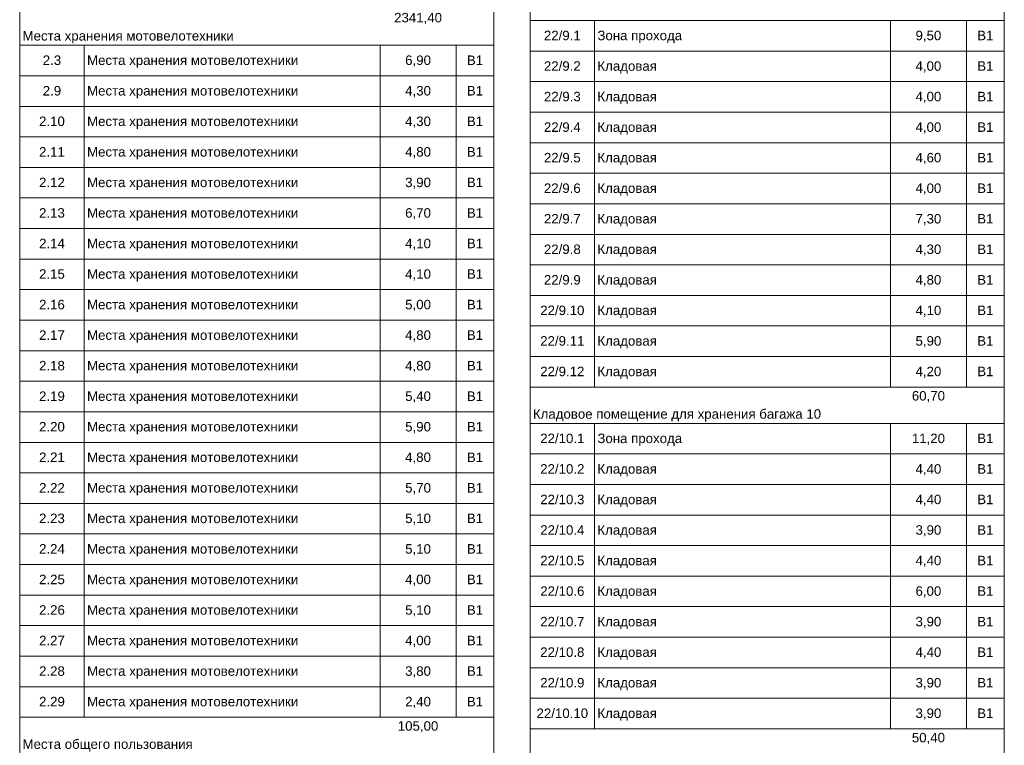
# Model space of a CAD drawing. Header units: millimetres. Extents: x -135639 to 224623, y -383017 to -59102.
# Tile 493 of 494: x 185959 to 211911, y -112795 to -93670. Entities that reach past the tile are written whole.
import ezdxf

# ---------------------------------------------------------------- set-up
doc = ezdxf.new("R2010")
doc.units = ezdxf.units.MM
doc.layers.add('A-010-M_LINE-T', color=7, linetype='Continuous', lineweight=18)
doc.layers.add('Z-000-P_SCHED', color=7, linetype='Continuous', lineweight=20)
doc.styles.add('Arial_5', font='arial.ttf', dxfattribs={"height": 2.5})

msp = doc.modelspace()

# ---------------------------------------------------------------- linework, layer by layer
at = {"layer": 'A-010-M_LINE-T', "lineweight": 20}
for p, q in [((185959, -77439), (185959, -132318)), ((198459, -77439), (198459, -132318)), ((199411, -77439), (199411, -132201)), ((211911, -77439), (211911, -132201)), ((201111, -93693), (199411, -93693)), ((208911, -93693), (201111, -93693)), ((201111, -93693), (201111, -94498)), ((210911, -93693), (208911, -93693)), ((208911, -93693), (208911, -94498)), ((211911, -93693), (210911, -93693)), ((210911, -93693), (210911, -94498)), ((211911, -93693), (211911, -93693)), ((211911, -93693), (211911, -94498)), ((187659, -94344), (185959, -94344)), ((195459, -94344), (187659, -94344)), ((187659, -94344), (187659, -95149)), ((197459, -94344), (195459, -94344)), ((195459, -94344), (195459, -95149)), ((198459, -94344), (197459, -94344)), ((197459, -94344), (197459, -95149)), ((198459, -94344), (198459, -94344)), ((198459, -94344), (198459, -95149)), ((201111, -94498), (199411, -94498)), ((208911, -94498), (201111, -94498)), ((201111, -94498), (201111, -95303)), ((210911, -94498), (208911, -94498)), ((208911, -94498), (208911, -95303)), ((211911, -94498), (210911, -94498)), ((210911, -94498), (210911, -95303)), ((211911, -94498), (211911, -94498)), ((211911, -94498), (211911, -95303)), ((187659, -95149), (185959, -95149)), ((195459, -95149), (187659, -95149)), ((187659, -95149), (187659, -95954)), ((197459, -95149), (195459, -95149)), ((195459, -95149), (195459, -95954)), ((198459, -95149), (197459, -95149)), ((197459, -95149), (197459, -95954)), ((198459, -95149), (198459, -95149)), ((198459, -95149), (198459, -95954)), ((201111, -95303), (199411, -95303)), ((208911, -95303), (201111, -95303)), ((201111, -95303), (201111, -96108)), ((210911, -95303), (208911, -95303)), ((208911, -95303), (208911, -96108)), ((211911, -95303), (210911, -95303)), ((210911, -95303), (210911, -96108)), ((211911, -95303), (211911, -95303)), ((211911, -95303), (211911, -96108)), ((187659, -95954), (185959, -95954)), ((195459, -95954), (187659, -95954)), ((187659, -95954), (187659, -96759)), ((197459, -95954), (195459, -95954)), ((195459, -95954), (195459, -96759)), ((198459, -95954), (197459, -95954)), ((197459, -95954), (197459, -96759)), ((198459, -95954), (198459, -95954)), ((198459, -95954), (198459, -96759)), ((201111, -96108), (199411, -96108)), ((208911, -96108), (201111, -96108)), ((201111, -96108), (201111, -96913)), ((210911, -96108), (208911, -96108)), ((208911, -96108), (208911, -96913)), ((211911, -96108), (210911, -96108)), ((210911, -96108), (210911, -96913)), ((211911, -96108), (211911, -96108)), ((211911, -96108), (211911, -96913)), ((187659, -96759), (185959, -96759)), ((195459, -96759), (187659, -96759)), ((187659, -96759), (187659, -97564)), ((197459, -96759), (195459, -96759)), ((195459, -96759), (195459, -97564)), ((198459, -96759), (197459, -96759)), ((197459, -96759), (197459, -97564)), ((198459, -96759), (198459, -96759)), ((198459, -96759), (198459, -97564)), ((201111, -96913), (199411, -96913)), ((208911, -96913), (201111, -96913)), ((201111, -96913), (201111, -97718)), ((210911, -96913), (208911, -96913)), ((208911, -96913), (208911, -97718)), ((211911, -96913), (210911, -96913)), ((210911, -96913), (210911, -97718)), ((211911, -96913), (211911, -96913)), ((211911, -96913), (211911, -97718)), ((187659, -97564), (185959, -97564)), ((195459, -97564), (187659, -97564)), ((187659, -97564), (187659, -98369)), ((197459, -97564), (195459, -97564)), ((195459, -97564), (195459, -98369)), ((198459, -97564), (197459, -97564)), ((197459, -97564), (197459, -98369)), ((198459, -97564), (198459, -97564)), ((198459, -97564), (198459, -98369)), ((201111, -97718), (199411, -97718)), ((208911, -97718), (201111, -97718)), ((201111, -97718), (201111, -98523)), ((210911, -97718), (208911, -97718)), ((208911, -97718), (208911, -98523)), ((211911, -97718), (210911, -97718)), ((210911, -97718), (210911, -98523)), ((211911, -97718), (211911, -97718)), ((211911, -97718), (211911, -98523)), ((187659, -98369), (185959, -98369)), ((195459, -98369), (187659, -98369)), ((187659, -98369), (187659, -99174)), ((197459, -98369), (195459, -98369)), ((195459, -98369), (195459, -99174)), ((198459, -98369), (197459, -98369)), ((197459, -98369), (197459, -99174)), ((198459, -98369), (198459, -98369)), ((198459, -98369), (198459, -99174)), ((201111, -98523), (199411, -98523)), ((208911, -98523), (201111, -98523)), ((201111, -98523), (201111, -99328)), ((210911, -98523), (208911, -98523)), ((208911, -98523), (208911, -99328)), ((211911, -98523), (210911, -98523)), ((210911, -98523), (210911, -99328)), ((211911, -98523), (211911, -98523)), ((211911, -98523), (211911, -99328)), ((187659, -99174), (185959, -99174)), ((195459, -99174), (187659, -99174)), ((187659, -99174), (187659, -99979)), ((197459, -99174), (195459, -99174)), ((195459, -99174), (195459, -99979)), ((198459, -99174), (197459, -99174)), ((197459, -99174), (197459, -99979)), ((198459, -99174), (198459, -99174)), ((198459, -99174), (198459, -99979)), ((201111, -99328), (199411, -99328)), ((208911, -99328), (201111, -99328)), ((201111, -99328), (201111, -100133)), ((210911, -99328), (208911, -99328)), ((208911, -99328), (208911, -100133)), ((211911, -99328), (210911, -99328)), ((210911, -99328), (210911, -100133)), ((211911, -99328), (211911, -99328)), ((211911, -99328), (211911, -100133)), ((187659, -99979), (185959, -99979)), ((195459, -99979), (187659, -99979)), ((187659, -99979), (187659, -100784)), ((197459, -99979), (195459, -99979)), ((195459, -99979), (195459, -100784)), ((198459, -99979), (197459, -99979)), ((197459, -99979), (197459, -100784)), ((198459, -99979), (198459, -99979)), ((198459, -99979), (198459, -100784)), ((201111, -100133), (199411, -100133)), ((208911, -100133), (201111, -100133)), ((201111, -100133), (201111, -100938)), ((210911, -100133), (208911, -100133)), ((208911, -100133), (208911, -100938)), ((211911, -100133), (210911, -100133)), ((210911, -100133), (210911, -100938)), ((211911, -100133), (211911, -100133)), ((211911, -100133), (211911, -100938)), ((187659, -100784), (185959, -100784)), ((195459, -100784), (187659, -100784)), ((187659, -100784), (187659, -101589)), ((197459, -100784), (195459, -100784)), ((195459, -100784), (195459, -101589)), ((198459, -100784), (197459, -100784)), ((197459, -100784), (197459, -101589)), ((198459, -100784), (198459, -100784)), ((198459, -100784), (198459, -101589)), ((201111, -100938), (199411, -100938)), ((208911, -100938), (201111, -100938)), ((201111, -100938), (201111, -101743)), ((210911, -100938), (208911, -100938)), ((208911, -100938), (208911, -101743)), ((211911, -100938), (210911, -100938)), ((210911, -100938), (210911, -101743)), ((211911, -100938), (211911, -100938)), ((211911, -100938), (211911, -101743)), ((187659, -101589), (185959, -101589)), ((195459, -101589), (187659, -101589)), ((187659, -101589), (187659, -102395)), ((197459, -101589), (195459, -101589)), ((195459, -101589), (195459, -102395)), ((198459, -101589), (197459, -101589)), ((197459, -101589), (197459, -102395)), ((198459, -101589), (198459, -101589)), ((198459, -101589), (198459, -102395)), ((201111, -101743), (199411, -101743)), ((208911, -101743), (201111, -101743)), ((201111, -101743), (201111, -102548)), ((210911, -101743), (208911, -101743)), ((208911, -101743), (208911, -102548)), ((211911, -101743), (210911, -101743)), ((210911, -101743), (210911, -102548)), ((211911, -101743), (211911, -101743)), ((211911, -101743), (211911, -102548)), ((187659, -102395), (185959, -102395)), ((195459, -102395), (187659, -102395)), ((187659, -102395), (187659, -103200)), ((197459, -102395), (195459, -102395)), ((195459, -102395), (195459, -103200)), ((198459, -102395), (197459, -102395)), ((197459, -102395), (197459, -103200)), ((198459, -102395), (198459, -102395)), ((198459, -102395), (198459, -103200)), ((201111, -102548), (199411, -102548)), ((208911, -102548), (201111, -102548)), ((201111, -102548), (201111, -103353)), ((210911, -102548), (208911, -102548)), ((208911, -102548), (208911, -103353)), ((211911, -102548), (210911, -102548)), ((210911, -102548), (210911, -103353)), ((211911, -102548), (211911, -102548)), ((211911, -102548), (211911, -103353)), ((187659, -103200), (185959, -103200)), ((195459, -103200), (187659, -103200)), ((187659, -103200), (187659, -104005)), ((197459, -103200), (195459, -103200)), ((195459, -103200), (195459, -104005)), ((198459, -103200), (197459, -103200)), ((197459, -103200), (197459, -104005)), ((198459, -103200), (198459, -103200)), ((198459, -103200), (198459, -104005)), ((201111, -103353), (199411, -103353)), ((208911, -103353), (201111, -103353)), ((210911, -103353), (208911, -103353)), ((211911, -103353), (210911, -103353)), ((211911, -103353), (211911, -103353)), ((187659, -104005), (185959, -104005)), ((195459, -104005), (187659, -104005)), ((187659, -104005), (187659, -104810)), ((197459, -104005), (195459, -104005)), ((195459, -104005), (195459, -104810)), ((198459, -104005), (197459, -104005)), ((197459, -104005), (197459, -104810)), ((198459, -104005), (198459, -104005)), ((198459, -104005), (198459, -104810)), ((201111, -104311), (199411, -104311)), ((208911, -104311), (201111, -104311)), ((201111, -104311), (201111, -105116)), ((210911, -104311), (208911, -104311)), ((208911, -104311), (208911, -105116)), ((211911, -104311), (210911, -104311)), ((210911, -104311), (210911, -105116)), ((211911, -104311), (211911, -104311)), ((211911, -104311), (211911, -105116)), ((187659, -104810), (185959, -104810)), ((195459, -104810), (187659, -104810)), ((187659, -104810), (187659, -105615)), ((197459, -104810), (195459, -104810)), ((195459, -104810), (195459, -105615)), ((198459, -104810), (197459, -104810)), ((197459, -104810), (197459, -105615)), ((198459, -104810), (198459, -104810)), ((198459, -104810), (198459, -105615)), ((201111, -105116), (199411, -105116)), ((208911, -105116), (201111, -105116)), ((201111, -105116), (201111, -105921)), ((210911, -105116), (208911, -105116)), ((208911, -105116), (208911, -105921)), ((211911, -105116), (210911, -105116)), ((210911, -105116), (210911, -105921)), ((211911, -105116), (211911, -105116)), ((211911, -105116), (211911, -105921)), ((187659, -105615), (185959, -105615)), ((195459, -105615), (187659, -105615)), ((187659, -105615), (187659, -106420)), ((197459, -105615), (195459, -105615)), ((195459, -105615), (195459, -106420)), ((198459, -105615), (197459, -105615)), ((197459, -105615), (197459, -106420)), ((198459, -105615), (198459, -105615)), ((198459, -105615), (198459, -106420)), ((201111, -105921), (199411, -105921)), ((208911, -105921), (201111, -105921)), ((201111, -105921), (201111, -106726)), ((210911, -105921), (208911, -105921)), ((208911, -105921), (208911, -106726)), ((211911, -105921), (210911, -105921)), ((210911, -105921), (210911, -106726)), ((211911, -105921), (211911, -105921)), ((211911, -105921), (211911, -106726)), ((187659, -106420), (185959, -106420)), ((195459, -106420), (187659, -106420)), ((187659, -106420), (187659, -107225)), ((197459, -106420), (195459, -106420)), ((195459, -106420), (195459, -107225)), ((198459, -106420), (197459, -106420)), ((197459, -106420), (197459, -107225)), ((198459, -106420), (198459, -106420)), ((198459, -106420), (198459, -107225)), ((201111, -106726), (199411, -106726)), ((208911, -106726), (201111, -106726)), ((201111, -106726), (201111, -107531)), ((210911, -106726), (208911, -106726)), ((208911, -106726), (208911, -107531)), ((211911, -106726), (210911, -106726)), ((210911, -106726), (210911, -107531)), ((211911, -106726), (211911, -106726)), ((211911, -106726), (211911, -107531)), ((187659, -107225), (185959, -107225)), ((195459, -107225), (187659, -107225)), ((187659, -107225), (187659, -108030)), ((197459, -107225), (195459, -107225)), ((195459, -107225), (195459, -108030)), ((198459, -107225), (197459, -107225)), ((197459, -107225), (197459, -108030)), ((198459, -107225), (198459, -107225)), ((198459, -107225), (198459, -108030)), ((201111, -107531), (199411, -107531)), ((208911, -107531), (201111, -107531)), ((201111, -107531), (201111, -108336)), ((210911, -107531), (208911, -107531)), ((208911, -107531), (208911, -108336)), ((211911, -107531), (210911, -107531)), ((210911, -107531), (210911, -108336)), ((211911, -107531), (211911, -107531)), ((211911, -107531), (211911, -108336)), ((187659, -108030), (185959, -108030)), ((195459, -108030), (187659, -108030)), ((187659, -108030), (187659, -108835)), ((197459, -108030), (195459, -108030)), ((195459, -108030), (195459, -108835)), ((198459, -108030), (197459, -108030)), ((197459, -108030), (197459, -108835)), ((198459, -108030), (198459, -108030)), ((198459, -108030), (198459, -108835)), ((201111, -108336), (199411, -108336)), ((208911, -108336), (201111, -108336)), ((201111, -108336), (201111, -109141)), ((210911, -108336), (208911, -108336)), ((208911, -108336), (208911, -109141)), ((211911, -108336), (210911, -108336)), ((210911, -108336), (210911, -109141)), ((211911, -108336), (211911, -108336)), ((211911, -108336), (211911, -109141)), ((187659, -108835), (185959, -108835)), ((195459, -108835), (187659, -108835)), ((187659, -108835), (187659, -109640)), ((197459, -108835), (195459, -108835)), ((195459, -108835), (195459, -109640)), ((198459, -108835), (197459, -108835)), ((197459, -108835), (197459, -109640)), ((198459, -108835), (198459, -108835)), ((198459, -108835), (198459, -109640)), ((201111, -109141), (199411, -109141)), ((208911, -109141), (201111, -109141)), ((201111, -109141), (201111, -109946)), ((210911, -109141), (208911, -109141)), ((208911, -109141), (208911, -109946)), ((211911, -109141), (210911, -109141)), ((210911, -109141), (210911, -109946)), ((211911, -109141), (211911, -109141)), ((211911, -109141), (211911, -109946)), ((187659, -109640), (185959, -109640)), ((195459, -109640), (187659, -109640)), ((187659, -109640), (187659, -110445)), ((197459, -109640), (195459, -109640)), ((195459, -109640), (195459, -110445)), ((198459, -109640), (197459, -109640)), ((197459, -109640), (197459, -110445)), ((198459, -109640), (198459, -109640)), ((198459, -109640), (198459, -110445)), ((201111, -109946), (199411, -109946)), ((208911, -109946), (201111, -109946)), ((201111, -109946), (201111, -110751)), ((210911, -109946), (208911, -109946)), ((208911, -109946), (208911, -110751)), ((211911, -109946), (210911, -109946)), ((210911, -109946), (210911, -110751)), ((211911, -109946), (211911, -109946)), ((211911, -109946), (211911, -110751)), ((187659, -110445), (185959, -110445)), ((195459, -110445), (187659, -110445)), ((187659, -110445), (187659, -111250)), ((197459, -110445), (195459, -110445)), ((195459, -110445), (195459, -111250)), ((198459, -110445), (197459, -110445)), ((197459, -110445), (197459, -111250)), ((198459, -110445), (198459, -110445)), ((198459, -110445), (198459, -111250)), ((201111, -110751), (199411, -110751)), ((208911, -110751), (201111, -110751)), ((201111, -110751), (201111, -111556)), ((210911, -110751), (208911, -110751)), ((208911, -110751), (208911, -111556)), ((211911, -110751), (210911, -110751)), ((210911, -110751), (210911, -111556)), ((211911, -110751), (211911, -110751)), ((211911, -110751), (211911, -111556)), ((187659, -111250), (185959, -111250)), ((195459, -111250), (187659, -111250)), ((187659, -111250), (187659, -112055)), ((197459, -111250), (195459, -111250)), ((195459, -111250), (195459, -112055)), ((198459, -111250), (197459, -111250)), ((197459, -111250), (197459, -112055)), ((198459, -111250), (198459, -111250)), ((198459, -111250), (198459, -112055)), ((201111, -111556), (199411, -111556)), ((208911, -111556), (201111, -111556)), ((201111, -111556), (201111, -112361)), ((210911, -111556), (208911, -111556)), ((208911, -111556), (208911, -112361)), ((211911, -111556), (210911, -111556)), ((210911, -111556), (210911, -112361)), ((211911, -111556), (211911, -111556)), ((211911, -111556), (211911, -112361)), ((187659, -112055), (185959, -112055)), ((195459, -112055), (187659, -112055)), ((197459, -112055), (195459, -112055)), ((198459, -112055), (197459, -112055)), ((198459, -112055), (198459, -112055)), ((201111, -112361), (199411, -112361)), ((208911, -112361), (201111, -112361)), ((210911, -112361), (208911, -112361)), ((211911, -112361), (210911, -112361)), ((211911, -112361), (211911, -112361))]:
    msp.add_line(p, q, dxfattribs=at)

# ---------------------------------------------------------------- texts
at = {"layer": 'Z-000-P_SCHED', "char_height": 250, "line_spacing_factor": 0.941778, "style": 'Arial_5'}
for s, insert, width, attachment_point in [('2341,40', (196459, -93491), 1512.01, 2), ('22/9.1', (200261, -93961), 1163.09, 2), ('Места хранения мотовелотехники', (186034, -93970), 6644.9, 1), ('Зона прохода', (201186, -93961), 2668.98, 1), ('9,50', (209911, -93961), 814.16, 2), ('В1', (211411, -93961), 511.15, 2), ('2.3', (186809, -94613), 581.54, 2), ('Места хранения мотовелотехники', (187734, -94613), 6644.9, 1), ('6,90', (196459, -94613), 814.16, 2), ('В1', (197959, -94613), 511.15, 2), ('22/9.2', (200261, -94766), 1163.09, 2), ('Кладовая', (201186, -94766), 1870.12, 1), ('4,00', (209911, -94766), 814.16, 2), ('В1', (211411, -94766), 511.15, 2), ('2.9', (186809, -95418), 581.54, 2), ('Места хранения мотовелотехники', (187734, -95418), 6644.9, 1), ('4,30', (196459, -95418), 814.16, 2), ('В1', (197959, -95418), 511.15, 2), ('22/9.3', (200261, -95571), 1163.09, 2), ('Кладовая', (201186, -95571), 1870.12, 1), ('4,00', (209911, -95571), 814.16, 2), ('В1', (211411, -95571), 511.15, 2), ('2.10', (186809, -96223), 814.16, 2), ('Места хранения мотовелотехники', (187734, -96223), 6644.9, 1), ('4,30', (196459, -96223), 814.16, 2), ('В1', (197959, -96223), 511.15, 2), ('22/9.4', (200261, -96376), 1163.09, 2), ('Кладовая', (201186, -96376), 1870.12, 1), ('4,00', (209911, -96376), 814.16, 2), ('В1', (211411, -96376), 511.15, 2), ('2.11', (186809, -97028), 814.16, 2), ('Места хранения мотовелотехники', (187734, -97028), 6644.9, 1), ('4,80', (196459, -97028), 814.16, 2), ('В1', (197959, -97028), 511.15, 2), ('22/9.5', (200261, -97181), 1163.09, 2), ('Кладовая', (201186, -97181), 1870.12, 1), ('4,60', (209911, -97181), 814.16, 2), ('В1', (211411, -97181), 511.15, 2), ('2.12', (186809, -97833), 814.16, 2), ('Места хранения мотовелотехники', (187734, -97833), 6644.9, 1), ('3,90', (196459, -97833), 814.16, 2), ('В1', (197959, -97833), 511.15, 2), ('22/9.6', (200261, -97986), 1163.09, 2), ('Кладовая', (201186, -97986), 1870.12, 1), ('4,00', (209911, -97986), 814.16, 2), ('В1', (211411, -97986), 511.15, 2), ('2.13', (186809, -98638), 814.16, 2), ('Места хранения мотовелотехники', (187734, -98638), 6644.9, 1), ('6,70', (196459, -98638), 814.16, 2), ('В1', (197959, -98638), 511.15, 2), ('22/9.7', (200261, -98791), 1163.09, 2), ('Кладовая', (201186, -98791), 1870.12, 1), ('7,30', (209911, -98791), 814.16, 2), ('В1', (211411, -98791), 511.15, 2), ('2.14', (186809, -99443), 814.16, 2), ('Места хранения мотовелотехники', (187734, -99443), 6644.9, 1), ('4,10', (196459, -99443), 814.16, 2), ('В1', (197959, -99443), 511.15, 2), ('22/9.8', (200261, -99596), 1163.09, 2), ('Кладовая', (201186, -99596), 1870.12, 1), ('4,30', (209911, -99596), 814.16, 2), ('В1', (211411, -99596), 511.15, 2), ('2.15', (186809, -100248), 814.16, 2), ('Места хранения мотовелотехники', (187734, -100248), 6644.9, 1), ('4,10', (196459, -100248), 814.16, 2), ('В1', (197959, -100248), 511.15, 2), ('22/9.9', (200261, -100401), 1163.09, 2), ('Кладовая', (201186, -100401), 1870.12, 1), ('4,80', (209911, -100401), 814.16, 2), ('В1', (211411, -100401), 511.15, 2), ('2.16', (186809, -101053), 814.16, 2), ('Места хранения мотовелотехники', (187734, -101053), 6644.9, 1), ('5,00', (196459, -101053), 814.16, 2), ('В1', (197959, -101053), 511.15, 2), ('22/9.10', (200261, -101206), 1395.7, 2), ('Кладовая', (201186, -101206), 1870.12, 1), ('4,10', (209911, -101206), 814.16, 2), ('В1', (211411, -101206), 511.15, 2), ('2.17', (186809, -101858), 814.16, 2), ('Места хранения мотовелотехники', (187734, -101858), 6644.9, 1), ('4,80', (196459, -101858), 814.16, 2), ('В1', (197959, -101858), 511.15, 2), ('22/9.11', (200261, -102011), 1395.7, 2), ('Кладовая', (201186, -102011), 1870.12, 1), ('5,90', (209911, -102011), 814.16, 2), ('В1', (211411, -102011), 511.15, 2), ('2.18', (186809, -102663), 814.16, 2), ('Места хранения мотовелотехники', (187734, -102663), 6644.9, 1), ('4,80', (196459, -102663), 814.16, 2), ('В1', (197959, -102663), 511.15, 2), ('22/9.12', (200261, -102816), 1395.7, 2), ('Кладовая', (201186, -102816), 1870.12, 1), ('4,20', (209911, -102816), 814.16, 2), ('В1', (211411, -102816), 511.15, 2), ('2.19', (186809, -103468), 814.16, 2), ('Места хранения мотовелотехники', (187734, -103468), 6644.9, 1), ('5,40', (196459, -103468), 814.16, 2), ('В1', (197959, -103468), 511.15, 2), ('60,70', (209911, -103458), 1046.78, 2), ('Кладовое помещение для хранения багажа 10', (199486, -103937), 9075.13, 1), ('2.20', (186809, -104273), 814.16, 2), ('Места хранения мотовелотехники', (187734, -104273), 6644.9, 1), ('5,90', (196459, -104273), 814.16, 2), ('В1', (197959, -104273), 511.15, 2), ('22/10.1', (200261, -104580), 1395.7, 2), ('Зона прохода', (201186, -104580), 2668.98, 1), ('11,20', (209911, -104580), 1046.78, 2), ('В1', (211411, -104580), 511.15, 2), ('2.21', (186809, -105078), 814.16, 2), ('Места хранения мотовелотехники', (187734, -105078), 6644.9, 1), ('4,80', (196459, -105078), 814.16, 2), ('В1', (197959, -105078), 511.15, 2), ('22/10.2', (200261, -105385), 1395.7, 2), ('Кладовая', (201186, -105385), 1870.12, 1), ('4,40', (209911, -105385), 814.16, 2), ('В1', (211411, -105385), 511.15, 2), ('2.22', (186809, -105883), 814.16, 2), ('Места хранения мотовелотехники', (187734, -105883), 6644.9, 1), ('5,70', (196459, -105883), 814.16, 2), ('В1', (197959, -105883), 511.15, 2), ('22/10.3', (200261, -106190), 1395.7, 2), ('Кладовая', (201186, -106190), 1870.12, 1), ('4,40', (209911, -106190), 814.16, 2), ('В1', (211411, -106190), 511.15, 2), ('2.23', (186809, -106688), 814.16, 2), ('Места хранения мотовелотехники', (187734, -106688), 6644.9, 1), ('5,10', (196459, -106688), 814.16, 2), ('В1', (197959, -106688), 511.15, 2), ('22/10.4', (200261, -106995), 1395.7, 2), ('Кладовая', (201186, -106995), 1870.12, 1), ('3,90', (209911, -106995), 814.16, 2), ('В1', (211411, -106995), 511.15, 2), ('2.24', (186809, -107493), 814.16, 2), ('Места хранения мотовелотехники', (187734, -107493), 6644.9, 1), ('5,10', (196459, -107493), 814.16, 2), ('В1', (197959, -107493), 511.15, 2), ('22/10.5', (200261, -107800), 1395.7, 2), ('Кладовая', (201186, -107800), 1870.12, 1), ('4,40', (209911, -107800), 814.16, 2), ('В1', (211411, -107800), 511.15, 2), ('2.25', (186809, -108298), 814.16, 2), ('Места хранения мотовелотехники', (187734, -108298), 6644.9, 1), ('4,00', (196459, -108298), 814.16, 2), ('В1', (197959, -108298), 511.15, 2), ('22/10.6', (200261, -108605), 1395.7, 2), ('Кладовая', (201186, -108605), 1870.12, 1), ('6,00', (209911, -108605), 814.16, 2), ('В1', (211411, -108605), 511.15, 2), ('2.26', (186809, -109103), 814.16, 2), ('Места хранения мотовелотехники', (187734, -109103), 6644.9, 1), ('5,10', (196459, -109103), 814.16, 2), ('В1', (197959, -109103), 511.15, 2), ('22/10.7', (200261, -109410), 1395.7, 2), ('Кладовая', (201186, -109410), 1870.12, 1), ('3,90', (209911, -109410), 814.16, 2), ('В1', (211411, -109410), 511.15, 2), ('2.27', (186809, -109908), 814.16, 2), ('Места хранения мотовелотехники', (187734, -109908), 6644.9, 1), ('4,00', (196459, -109908), 814.16, 2), ('В1', (197959, -109908), 511.15, 2), ('22/10.8', (200261, -110215), 1395.7, 2), ('Кладовая', (201186, -110215), 1870.12, 1), ('4,40', (209911, -110215), 814.16, 2), ('В1', (211411, -110215), 511.15, 2), ('2.28', (186809, -110713), 814.16, 2), ('Места хранения мотовелотехники', (187734, -110713), 6644.9, 1), ('3,80', (196459, -110713), 814.16, 2), ('В1', (197959, -110713), 511.15, 2), ('22/10.9', (200261, -111020), 1395.7, 2), ('Кладовая', (201186, -111020), 1870.12, 1), ('3,90', (209911, -111020), 814.16, 2), ('В1', (211411, -111020), 511.15, 2), ('2.29', (186809, -111518), 814.16, 2), ('Места хранения мотовелотехники', (187734, -111518), 6644.9, 1), ('2,40', (196459, -111518), 814.16, 2), ('В1', (197959, -111518), 511.15, 2), ('22/10.10', (200261, -111825), 1628.32, 2), ('Кладовая', (201186, -111825), 1870.12, 1), ('3,90', (209911, -111825), 814.16, 2), ('В1', (211411, -111825), 511.15, 2), ('105,00', (196459, -112160), 1279.39, 2), ('Места общего пользования', (186034, -112639), 5356.32, 1), ('50,40', (209911, -112467), 1046.78, 2)]:
    msp.add_mtext(s, dxfattribs=dict(at, insert=insert, width=width, attachment_point=attachment_point))

doc.saveas('drawing.dxf')
